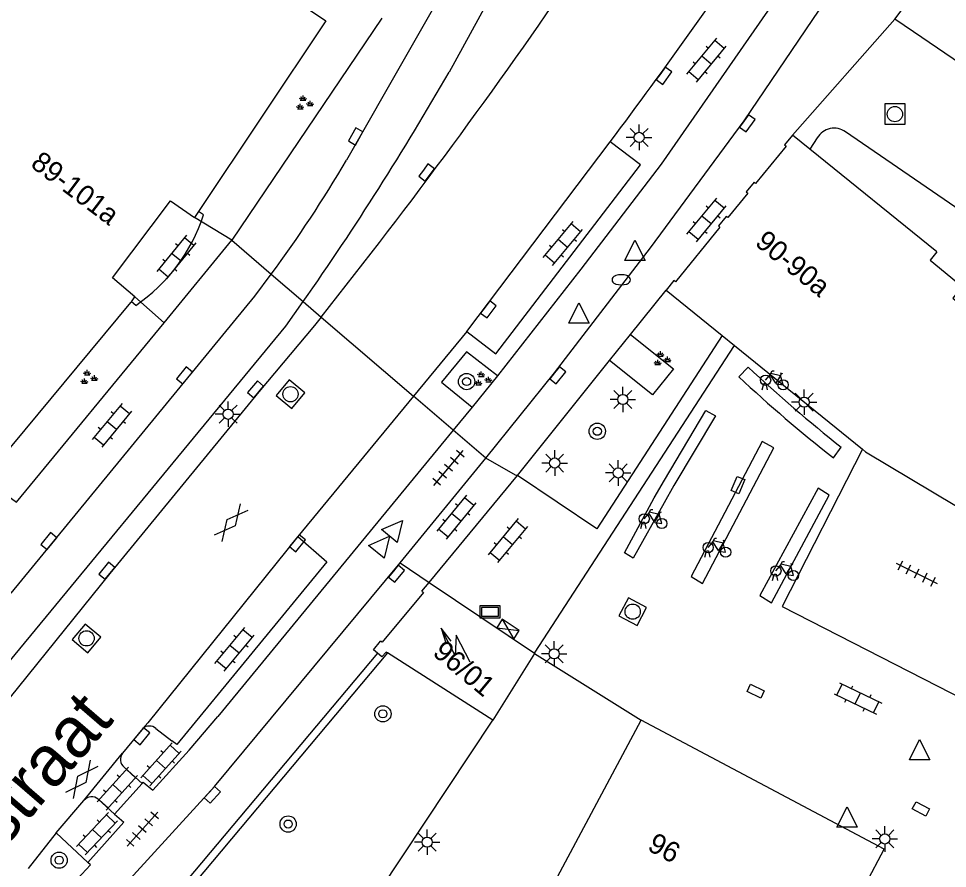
# Model space of a CAD drawing. Extents: x 132998 to 136004, y 396998 to 398512.
# Drawn here: x 133633.98 to 133679.62, y 398034.01 to 398075.79 of the extents above; entities that cross this region are included whole.
import ezdxf

# ---------------------------------------------------------------- set-up
doc = ezdxf.new("R2010")
doc.units = 0
for name, color, linetype in [('gg-afsc-hekwerk', 7, 'Continuous'), ('gg-afsc-muur', 7, 'Continuous'), ('gg-anno-huisnummerreeks BGT', 7, 'Continuous'), ('gg-anno-openbare ruimte label', 7, 'Continuous'), ('gg-bbg-bijgebouw', 7, 'Continuous'), ('gg-bbg-hoofdgebouw', 7, 'Continuous'), ('gg-bbg-luifel en loopbrug', 7, 'Continuous'), ('gg-knt-verharding', 7, 'Continuous'), ('gg-knt-verharding nz', 7, 'Continuous'), ('gg-kwrk-betonelement', 7, 'Continuous'), ('gt-grn-weggrens', 7, 'Continuous'), ('gt-symb-boom', 7, 'Continuous'), ('gt-symb-brandkraan', 7, 'Continuous'), ('gt-symb-fietsenrek', 7, 'Continuous'), ('gt-symb-gesloten verharding', 7, 'Continuous'), ('gt-symb-groenvak', 7, 'Continuous'), ('gt-symb-informatiebord', 7, 'Continuous'), ('gt-symb-klinker verharding', 7, 'Continuous'), ('gt-symb-kolk', 7, 'Continuous'), ('gt-symb-kolk center center', 7, 'Continuous'), ('gt-symb-lichtmast', 7, 'Continuous'), ('gt-symb-rioolschacht', 7, 'Continuous'), ('gt-symb-tegel verharding', 7, 'Continuous'), ('gt-symb-trafo symbool', 7, 'Continuous'), ('gt-symb-waterafsluiter', 7, 'Continuous'), ('gt-symb-zuilkast', 7, 'Continuous')]:
    doc.layers.add(name, color=color, linetype=linetype)

# ---------------------------------------------------------------- blocks, each defined once
blk = doc.blocks.new('gt0-KOLK')
at = {"layer": 'gt-symb-kolk'}
blk.add_lwpolyline([(0, 0), (0.375, 0), (0.375, 0.4), (-0.375, 0.4), (-0.375, 0), (0, 0)], dxfattribs=at)
blk = doc.blocks.new('gt0-GRVAK')
at = {"layer": 'gt-symb-groenvak'}
for p, q in [((-0.11, 0.189), (-0.228, 0.24)), ((-0.182, 0.153), (0.088, 0.153)), ((-0.091, 0.211), (-0.156, 0.322)), ((-0.047, 0.214), (-0.047, 0.393)), ((-0.004, 0.211), (0.061, 0.322)), ((0.015, 0.189), (0.133, 0.24)), ((0.262, -0.052), (0.197, 0.059)), ((0.305, -0.049), (0.305, 0.13)), ((0.349, -0.052), (0.414, 0.059)), ((-0.245, -0.228), (-0.363, -0.177)), ((-0.318, -0.264), (-0.047, -0.264)), ((-0.226, -0.206), (-0.291, -0.095)), ((-0.183, -0.203), (-0.183, -0.024)), ((-0.139, -0.206), (-0.074, -0.095)), ((-0.12, -0.228), (-0.002, -0.177)), ((0.243, -0.074), (0.125, -0.023)), ((0.17, -0.11), (0.441, -0.11)), ((0.368, -0.074), (0.486, -0.023))]:
    blk.add_line(p, q, dxfattribs=at)
blk = doc.blocks.new('gt0-KL1')
at = {"layer": 'gt-symb-klinker verharding'}
for p, q in [((-1.15, 0.3), (1.15, 0.3)), ((-1, -0.3), (-1, 0.3)), ((-0.5, 0.3), (-0.5, 0.45)), ((0, -0.3), (0, 0.3)), ((0.5, 0.3), (0.5, 0.45)), ((1, -0.3), (1, 0.3)), ((-1.15, -0.3), (1.15, -0.3)), ((-0.5, -0.45), (-0.5, -0.3)), ((0.5, -0.45), (0.5, -0.3))]:
    blk.add_line(p, q, dxfattribs=at)
blk = doc.blocks.new('gt0-LMAST')
at = {"layer": 'gt-symb-lichtmast'}
for p, q in [((-0.005, 0.246), (-0.005, 0.621)), ((-0.182, 0.173), (-0.447, 0.438)), ((0.172, 0.173), (0.437, 0.438)), ((-0.255, -0.004), (-0.63, -0.004)), ((-0.182, -0.181), (-0.447, -0.446)), ((-0.005, -0.254), (-0.005, -0.629)), ((0.437, -0.446), (0.172, -0.181)), ((0.245, -0.004), (0.62, -0.004))]:
    blk.add_line(p, q, dxfattribs=at)
blk.add_circle((-0.005, -0.004), 0.25, dxfattribs=at)
blk = doc.blocks.new('gt0-WAFSL')
at = {"layer": 'gt-symb-waterafsluiter'}
for p, q in [((-0.5, -0.333), (0, 0.667)), ((0, 0.667), (0.5, -0.333)), ((0.5, -0.333), (-0.5, -0.333))]:
    blk.add_line(p, q, dxfattribs=at)
blk = doc.blocks.new('gt0-BR')
at = {"layer": 'gt-symb-brandkraan'}
for centre, radius, start, end in [((-0.244, 0), 0.206, 107.5669, 252.4331), ((0.599, -2.664), 3, 106.892, 107.5669), ((0, -0.691), 0.938, 73.108, 106.892), ((-0.599, -2.664), 3, 72.4331, 73.108), ((0.244, 0), 0.206, 287.567, 72.4331), ((0.599, 2.664), 3, 252.4331, 253.108), ((0, 0.691), 0.938, 253.108, 286.8921), ((-0.599, 2.664), 3, 286.8921, 287.567)]:
    blk.add_arc(centre, radius, start, end, dxfattribs=at)
blk = doc.blocks.new('gt0-RS')
at = {"layer": 'gt-symb-rioolschacht'}
blk.add_lwpolyline([(-0.5, -0.5), (0.5, -0.5), (0.5, 0.5), (-0.5, 0.5)], close=True, dxfattribs=at)
blk.add_circle((0, 0), 0.375, dxfattribs=at)
blk = doc.blocks.new('gt0-TEG1')
at = {"layer": 'gt-symb-tegel verharding'}
for p, q in [((-1.125, 0), (1.125, 0)), ((-0.9, -0.25), (-0.9, 0.25)), ((-0.45, -0.25), (-0.45, 0.25)), ((0, -0.25), (0, 0.25)), ((0.45, -0.25), (0.45, 0.25)), ((0.9, -0.25), (0.9, 0.25))]:
    blk.add_line(p, q, dxfattribs=at)
blk = doc.blocks.new('gt0-BOOM')
at = {"layer": 'gt-symb-boom'}
for radius in [0.4, 0.2]:
    blk.add_circle((0, 0), radius, dxfattribs=at)
blk = doc.blocks.new('gt0-IBORD')
at = {"layer": 'gt-symb-informatiebord'}
blk.add_lwpolyline([(-0.5, 0.295), (-0.5, -0.295), (0.5, -0.295), (0.5, 0.295), (-0.5, 0.295)], dxfattribs=at)
blk.add_lwpolyline([(-0.417, -0.212), (0.417, -0.212), (0.417, 0.212), (-0.417, 0.212)], close=True, dxfattribs=at)
blk = doc.blocks.new('gt0-ZKAST')
at = {"layer": 'gt-symb-zuilkast'}
for p, q in [((-0.501, -0.249), (0.501, 0.249)), ((-0.501, 0.249), (0.501, -0.249))]:
    blk.add_line(p, q, dxfattribs=at)
blk.add_lwpolyline([(0.501, 0.249), (-0.501, 0.249), (-0.501, -0.249), (0.501, -0.249)], close=True, dxfattribs=at)
blk = doc.blocks.new('gt0-FREK')
at = {"layer": 'gt-symb-fietsenrek'}
for p, q in [((0.259, 0.762), (0.294, 0.823)), ((0.54, 0.335), (0.259, 0.762)), ((0.294, 0.823), (0.767, 0.714)), ((0.767, 0.714), (0.54, 0.335)), ((0.757, 0.841), (0.866, 0.816)), ((0.767, 0.714), (0.84, 0.822)), ((0.895, 0.252), (0.767, 0.714))]:
    blk.add_line(p, q, dxfattribs=at)
for points in [[(0.294, 0.823), (0.36, 0.937), (0.452, 0.935)], [(0.036, 0.476), (0.228, 0.708), (0.259, 0.762)], [(-0.124, 0), (-0.047, 0.312), (0.053, 0.312), (0.12, 0)], [(0.54, 0.335), (0.555, 0.305), (0.895, 0.252)]]:
    blk.add_lwpolyline(points, dxfattribs=at)
for centre in [(0.036, 0.476), (0.895, 0.252)]:
    blk.add_circle(centre, 0.252, dxfattribs=at)
blk = doc.blocks.new('gt0-KOLKCC')
at = {"layer": 'gt-symb-kolk center center'}
blk.add_lwpolyline([(-0.375, 0.2), (0.375, 0.2), (0.375, -0.2), (-0.375, -0.2)], close=True, dxfattribs=at)
blk = doc.blocks.new('gt0-GESVH1')
at = {"layer": 'gt-symb-gesloten verharding'}
for p, q in [((-0.992, -0.261), (0.008, 0.239)), ((0.008, -0.261), (-0.992, 0.239)), ((0.008, 0.239), (1.008, -0.261)), ((1.008, 0.239), (0.008, -0.261))]:
    blk.add_line(p, q, dxfattribs=at)
blk = doc.blocks.new('gt0-HSP')
at = {"layer": 'gt-symb-trafo symbool'}
for points in [[(0.771, 0.746), (-0.529, -0.004), (0.471, -0.004), (-0.829, -0.754)], [(-0.217, -0.24), (-0.829, -0.754), (-0.077, -0.48)]]:
    blk.add_lwpolyline(points, dxfattribs=at)

msp = doc.modelspace()

# ---------------------------------------------------------------- linework, layer by layer
at = {"layer": 'gg-afsc-hekwerk'}
msp.add_line((133659.33, 398044.587), (133669.163, 398059.715), dxfattribs=at)
msp.add_lwpolyline([(133652.105, 398044.605), (133636.278, 398025.708), (133636.791, 398025.277), (133634.353, 398022.412), (133640.756, 398017.064), (133642.07, 398019.008), (133642.367, 398018.854)], dxfattribs=at)
at = {"layer": 'gg-afsc-muur'}
msp.add_line((133659.34, 398044.58), (133664.57, 398041.29), dxfattribs=at)
at = {"layer": 'gg-bbg-bijgebouw'}
msp.add_line((133659.33, 398044.587), (133659.34, 398044.58), dxfattribs=at)
at = {"layer": 'gg-bbg-hoofdgebouw'}
for p, q in [((133672.86, 398069.371), (133672.012, 398070.056)), ((133679.1, 398064.33), (133672.86, 398069.371)), ((133642.816, 398066.304), (133642.624, 398066.016)), ((133639.524, 398061.865), (133639.69, 398062.114)), ((133665.798, 398062.443), (133668.553, 398060.21)), ((133668.553, 398060.21), (133669.163, 398059.715)), ((133669.163, 398059.715), (133675.453, 398054.616)), ((133675.453, 398054.616), (133675.605, 398054.492)), ((133653.797, 398047.642), (133654.15, 398048.07)), ((133654.15, 398048.07), (133659.33, 398044.587)), ((133657.28, 398041.3), (133652.105, 398044.605)), ((133659.34, 398044.58), (133657.28, 398041.3))]:
    msp.add_line(p, q, dxfattribs=at)
for points in [[(133637.241, 398083.623), (133649.079, 398075.684), (133642.816, 398066.304)], [(133672.012, 398070.056), (133671.62, 398069.576), (133671.697, 398069.513), (133670.199, 398067.676), (133670.121, 398067.74), (133669.736, 398067.267), (133669.813, 398067.204), (133668.833, 398066.003), (133668.755, 398066.066), (133668.37, 398065.594), (133668.447, 398065.531), (133666.259, 398062.85), (133666.182, 398062.913), (133665.798, 398062.443)], [(133639.69, 398062.114), (133638.595, 398063.045), (133641.443, 398066.832), (133642.624, 398066.016)], [(133679.1, 398064.33), (133678.77, 398063.91), (133680.35, 398062.62), (133679.89, 398062.05), (133684.26, 398058.53), (133683.91, 398058.1), (133687.794, 398054.908)], [(133632.297, 398053.167), (133639.503, 398061.833), (133639.524, 398061.865)], [(133675.605, 398054.492), (133681.166, 398051.161), (133682.446, 398053.621), (133685.977, 398051.87), (133685.925, 398051.773), (133686.209, 398051.622)], [(133653.797, 398047.642), (133653.883, 398047.579), (133651.844, 398045.128), (133651.772, 398045.187)], [(133651.625, 398044.585), (133651.42, 398044.76), (133651.772, 398045.187)], [(133652.105, 398044.605), (133652.05, 398044.64), (133651.83, 398044.41), (133651.625, 398044.585)], [(133677.728, 398023.901), (133672.22, 398026.79), (133671.82, 398026.04), (133659.82, 398032.39), (133664.57, 398041.29)], [(133681.11, 398030.35), (133675.62, 398033.25), (133676.52, 398034.95), (133664.57, 398041.29)]]:
    msp.add_lwpolyline(points, dxfattribs=at)
at = {"layer": 'gg-bbg-luifel en loopbrug'}
for p, q in [((133643.067, 398066.136), (133642.816, 398066.304)), ((133639.737, 398061.687), (133639.524, 398061.865))]:
    msp.add_line(p, q, dxfattribs=at)
msp.add_arc((133634.905, 398068.774), 8.578, 304.2852, 342.0863, dxfattribs=at)
at = {"layer": 'gg-knt-verharding'}
for p, q in [((133651.839, 398075.818), (133644.454, 398064.895)), ((133673.23, 398069.931), (133672.86, 398069.371)), ((133656.007, 398060.414), (133663.059, 398069.736)), ((133664.548, 398068.6), (133663.059, 398069.736)), ((133644.454, 398064.895), (133642.624, 398066.016)), ((133639.69, 398062.114), (133641.136, 398060.835)), ((133664.047, 398060.257), (133665.798, 398062.443)), ((133656.007, 398060.414), (133653.381, 398057.226)), ((133663.022, 398058.977), (133664.047, 398060.257)), ((133658.504, 398053.334), (133663.022, 398058.977)), ((133657.519, 398058.225), (133656.267, 398056.682)), ((133653.381, 398057.226), (133647.705, 398050.335)), ((133656.267, 398056.682), (133655.335, 398055.547)), ((133655.335, 398055.547), (133643.768, 398041.474)), ((133652.727, 398049.026), (133656.937, 398054.171)), ((133651.625, 398044.585), (133633.354, 398022.857)), ((133640.087, 398040.888), (133639.088, 398039.672)), ((133640.727, 398040.89), (133641.508, 398040.285)), ((133637.192, 398037.351), (133639.088, 398039.672)), ((133640.061, 398038.189), (133639.169, 398038.981)), ((133638.699, 398036.682), (133640.061, 398038.189)), ((133637.897, 398037.41), (133638.699, 398036.682)), ((133635.823, 398035.756), (133637.192, 398037.351)), ((133635.823, 398035.756), (133634.454, 398034.001)), ((133637.383, 398034.295), (133635.823, 398035.756))]:
    msp.add_line(p, q, dxfattribs=at)
for points in [[(133733.364, 398244.119), (133694.697, 398153.777), (133691.352, 398146.048), (133674.837, 398109.473), (133668.115, 398096.878), (133655.132, 398073.162)], [(133673.738, 398112.043), (133673.263, 398110.981), (133672.54, 398109.683), (133665.767, 398096.949), (133658.854, 398084.196), (133650.098, 398068.824)], [(133689.092, 398105.311), (133678.121, 398087.118), (133674.401, 398081.388), (133665.555, 398068.631), (133661.615, 398063.468), (133657.519, 398058.225)], [(133656.937, 398054.171), (133660.322, 398058.373), (133665.037, 398064.52), (133669.628, 398070.76), (133675.012, 398078.706), (133680.286, 398086.724), (133681.477, 398088.603), (133688.822, 398100.859)], [(133684.42, 398059.86), (133683.91, 398060.4), (133683.63, 398061.1), (133683.12, 398063.67), (133682.8, 398064.38), (133682.28, 398064.96), (133674.61, 398070.22)], [(133656.007, 398060.414), (133657.436, 398059.309), (133664.548, 398068.6)], [(133633.624, 398047.533), (133645.593, 398062.144), (133646.4, 398063.223)], [(133612.108, 398018.686), (133614.967, 398021.655), (133647.115, 398060.666), (133647.97, 398061.874)], [(133648.853, 398061.116), (133648.517, 398060.693), (133645.78, 398057.432), (133638.471, 398048.515), (133628.591, 398036.265), (133618.744, 398024.368), (133616.672, 398021.765)], [(133632.395, 398053.096), (133633.878, 398052.011), (133641.136, 398060.835)], [(133668.553, 398060.21), (133662.403, 398050.697), (133658.504, 398053.334)], [(133657.519, 398058.225), (133655.998, 398059.413), (133654.763, 398057.918), (133656.267, 398056.682)], [(133675.453, 398054.616), (133671.496, 398046.883), (133681.207, 398041.919)], [(133647.705, 398050.335), (133640.34, 398041.161), (133640.087, 398040.888)], [(133647.705, 398050.335), (133649.135, 398049.088), (133641.755, 398040.094), (133641.508, 398040.285)], [(133631.352, 398024.609), (133633.565, 398027.085), (133634.42, 398027.967), (133643.612, 398038.035), (133652.727, 398049.026)], [(133640.061, 398038.189), (133640.111, 398038.247), (133640.575, 398037.853), (133642.36, 398039.829), (133643.768, 398041.474)], [(133642.367, 398018.854), (133649.499, 398029.57), (133657.28, 398041.3)], [(133638.699, 398036.682), (133639.147, 398036.278), (133637.383, 398034.295)], [(133635.845, 398032.742), (133636.032, 398032.573), (133637.508, 398034.179), (133637.383, 398034.295)]]:
    msp.add_lwpolyline(points, dxfattribs=at)
for centre, radius, start, end in [((133428.927, 398244.741), 292.309, 323.22326, 325.87749), ((133422.816, 398240.613), 288.638, 321.54678, 325.75912), ((133527.779, 398146.049), 146.735, 324.99485, 330.21661), ((133674.051, 398069.452), 0.95, 53.9313, 149.7246), ((133591.246, 398103.659), 68.389, 323.75304, 329.37824), ((133640.408, 398040.518), 0.49, 49.382, 130.9761), ((133639.476, 398039.367), 0.494, 141.8655, 231.5061), ((133637.574, 398037.03), 0.499, 49.595, 139.9726)]:
    msp.add_arc(centre, radius, start, end, dxfattribs=at)
at = {"layer": 'gg-knt-verharding nz'}
for p, q in [((133677.032, 398075.765), (133680.01, 398079.72)), ((133677.958, 398075.134), (133677.032, 398075.765)), ((133686.687, 398069.175), (133677.958, 398075.134)), ((133669.833, 398058.649), (133669.371, 398058.177)), ((133674.024, 398054.193), (133674.398, 398054.711))]:
    msp.add_line(p, q, dxfattribs=at)
for points in [[(133664.182, 398049.267), (133663.752, 398049.517), (133665.221, 398052.225), (133665.723, 398053.1), (133667.755, 398056.525), (133668.219, 398056.258), (133666.175, 398052.837), (133665.697, 398051.975), (133664.182, 398049.267)], [(133670.518, 398054.993), (133667.029, 398048.359), (133667.596, 398048.017), (133671.1, 398054.691), (133670.518, 398054.993)], [(133673.808, 398052.355), (133673.269, 398052.696), (133670.404, 398047.434), (133670.98, 398047.073), (133673.808, 398052.355)]]:
    msp.add_lwpolyline(points, dxfattribs=at)
for centre, radius, start, end in [((133729.822, 398123.575), 88.397, 227.26306, 231.1715), ((133718.55, 398110.905), 72.102, 226.99458, 231.8637)]:
    msp.add_arc(centre, radius, start, end, dxfattribs=at)
at = {"layer": 'gg-kwrk-betonelement'}
msp.add_lwpolyline([(133664.047, 398060.257), (133666.155, 398058.569), (133665.13, 398057.289), (133663.022, 398058.977)], dxfattribs=at)
at = {"layer": 'gt-grn-weggrens'}
for p, q in [((133672.012, 398070.056), (133677.032, 398075.765)), ((133641.136, 398060.835), (133644.454, 398064.895)), ((133644.454, 398064.895), (133646.4, 398063.223)), ((133646.4, 398063.223), (133647.97, 398061.874)), ((133647.97, 398061.874), (133648.853, 398061.116)), ((133648.853, 398061.116), (133653.381, 398057.226)), ((133655.335, 398055.547), (133653.381, 398057.226)), ((133656.937, 398054.171), (133655.335, 398055.547)), ((133654.15, 398048.07), (133658.504, 398053.334)), ((133652.727, 398049.026), (133654.15, 398048.07))]:
    msp.add_line(p, q, dxfattribs=at)
msp.add_lwpolyline([(133658.504, 398053.334), (133658.402, 398053.346), (133656.937, 398054.171)], dxfattribs=at)

# ---------------------------------------------------------------- block references
at = {"layer": 'gt-symb-boom', "rotation": -25.719512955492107}
msp.add_blockref('gt0-BOOM', (133655.996, 398057.944), dxfattribs=at)
at = {"layer": 'gt-symb-boom'}
for p in [(133662.419, 398055.501), (133651.882, 398041.608), (133647.228, 398036.188), (133635.975, 398034.413)]:
    msp.add_blockref('gt0-BOOM', p, dxfattribs=at)
at = {"layer": 'gt-symb-brandkraan'}
msp.add_blockref('gt0-BR', (133663.595, 398062.947), dxfattribs=at)
at = {"layer": 'gt-symb-fietsenrek'}
for p in [(133670.652, 398057.533), (133664.69, 398050.715), (133667.831, 398049.304), (133671.158, 398048.157)]:
    msp.add_blockref('gt0-FREK', p, dxfattribs=at)
at = {"layer": 'gt-symb-gesloten verharding'}
for p, rotation in [((133644.443, 398051.008), -129.56350868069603), ((133637.078, 398038.386), 52.55716365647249)]:
    msp.add_blockref('gt0-GESVH1', p, dxfattribs=dict(at, rotation=rotation))
at = {"layer": 'gt-symb-groenvak'}
for p in [(133648.007, 398071.622), (133665.57, 398059.041), (133637.4, 398058.122), (133656.764, 398058.048)]:
    msp.add_blockref('gt0-GRVAK', p, dxfattribs=at)
at = {"layer": 'gt-symb-informatiebord'}
msp.add_blockref('gt0-IBORD', (133657.151, 398046.619), dxfattribs=at)
at = {"layer": 'gt-symb-klinker verharding'}
for p, rotation in [((133667.791, 398073.747), 50.27513746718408), ((133667.791, 398065.889), 50.275137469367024), ((133660.728, 398064.731), 50.231091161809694), ((133641.732, 398064.064), -129.27731149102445), ((133638.565, 398055.795), -129.43862478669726), ((133655.488, 398051.282), -129.2773114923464), ((133658.022, 398050.128), -129.56350868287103), ((133644.59, 398044.781), 50.27513747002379), ((133675.227, 398042.366), -25.847610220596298), ((133640.976, 398039.12), 47.876561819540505), ((133638.831, 398037.926), 47.795662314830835), ((133637.83, 398035.716), -133.2986453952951)]:
    msp.add_blockref('gt0-KL1', p, dxfattribs=dict(at, rotation=rotation))
at = {"layer": 'gt-symb-kolk'}
for p, rotation in [((133665.533, 398073.096), -125.96415629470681), ((133669.628, 398070.76), -125.51769786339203), ((133650.719, 398069.901), 60.33328479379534), ((133653.872, 398068.342), -126.70953402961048), ((133656.912, 398061.61), -127.10555521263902), ((133642.294, 398058.121), 50.64204307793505), ((133660.321, 398058.373), -128.33752289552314), ((133645.78, 398057.432), 49.98904228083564), ((133635.617, 398049.974), 50.64204308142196), ((133647.534, 398050.122), -128.75684489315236), ((133638.47, 398048.515), 50.642043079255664), ((133652.4, 398048.621), -129.7689088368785), ((133639.883, 398040.634), -129.56350868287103), ((133643.359, 398037.759), -132.52804406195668)]:
    msp.add_blockref('gt0-KOLK', p, dxfattribs=dict(at, rotation=rotation))
at = {"layer": 'gt-symb-kolk center center'}
for p, rotation in [((133669.334, 398052.854), -112.89759102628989), ((133670.2, 398042.729), -25.899148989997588), ((133678.318, 398036.93), 151.84665349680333)]:
    msp.add_blockref('gt0-KOLKCC', p, dxfattribs=dict(at, rotation=rotation))
at = {"layer": 'gt-symb-lichtmast'}
for p in [(133664.475, 398069.954), (133663.677, 398057.066), (133672.593, 398056.938), (133644.279, 398056.341), (133660.329, 398053.944), (133663.454, 398053.454), (133660.306, 398044.566), (133676.548, 398035.46), (133654.066, 398035.301)]:
    msp.add_blockref('gt0-LMAST', p, dxfattribs=at)
at = {"layer": 'gt-symb-rioolschacht'}
msp.add_blockref('gt0-RS', (133677.041, 398071.093), dxfattribs=at)
for p, rotation in [((133647.343, 398057.323), -129.84957142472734), ((133664.158, 398046.632), -27.590369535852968), ((133637.323, 398045.319), 50.15042857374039)]:
    msp.add_blockref('gt0-RS', p, dxfattribs=dict(at, rotation=rotation))
at = {"layer": 'gt-symb-tegel verharding'}
for p, rotation in [((133655.109, 398053.701), 49.989042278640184), ((133678.118, 398048.512), -26.565051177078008), ((133640.068, 398035.938), 47.91906958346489)]:
    msp.add_blockref('gt0-TEG1', p, dxfattribs=dict(at, rotation=rotation))
at = {"layer": 'gt-symb-trafo symbool', "rotation": -92.5791475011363}
msp.add_blockref('gt0-HSP', (133655.467, 398044.952), dxfattribs=at)
at = {"layer": 'gt-symb-waterafsluiter'}
for p in [(133664.264, 398064.237), (133661.516, 398061.15), (133678.259, 398039.687), (133674.695, 398036.366)]:
    msp.add_blockref('gt0-WAFSL', p, dxfattribs=at)
for p, rotation in [((133652.415, 398050.603), -39.519314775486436), ((133651.779, 398049.831), -39.51931477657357)]:
    msp.add_blockref('gt0-WAFSL', p, dxfattribs=dict(at, rotation=rotation))
at = {"layer": 'gt-symb-zuilkast', "rotation": -33.481923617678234}
msp.add_blockref('gt0-ZKAST', (133658.03, 398045.771), dxfattribs=at)

# ---------------------------------------------------------------- texts
at = {"layer": 'gg-anno-huisnummerreeks BGT'}
for s, rotation, p in [('89-101a', 323, (133634.515, 398068.54)), ('90-90a', 320.8, (133670.115, 398064.688)), ('96/01', 320.2, (133654.276, 398044.53)), ('96', 331.9, (133664.828, 398034.93))]:
    msp.add_text(s, height=1, rotation=rotation, dxfattribs=at).set_placement(p)
at = {"layer": 'gg-anno-openbare ruimte label'}
msp.add_text('Goirkestraat', height=2.5, rotation=49.2, dxfattribs=at).set_placement((133626.814, 398027.505))

doc.saveas('drawing.dxf')
